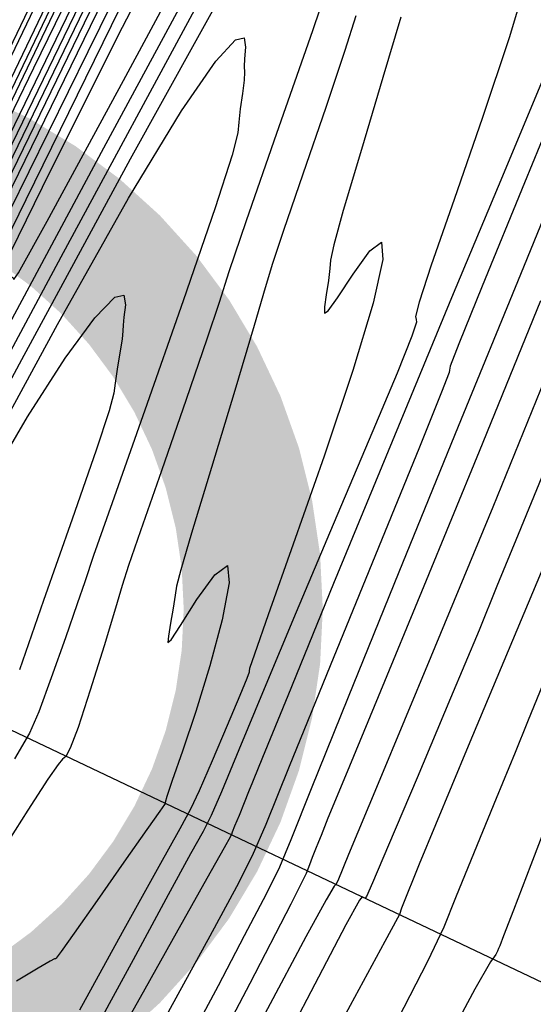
# Model space of a CAD drawing. Extents: x 3249832 to 3255657, y 13789405 to 13793316.
# Tile 613 of 656: x 3251999 to 3252008, y 13792249 to 13792267. Entities that reach past the tile are written whole.
import ezdxf

# ---------------------------------------------------------------- set-up
doc = ezdxf.new("R2010")
doc.units = 0
doc.header["$LTSCALE"] = 100
doc.header["$MEASUREMENT"] = 0
doc.linetypes.add('DASHED', pattern=[0.75, 0.5, -0.25])
for name, color, linetype in [('GRATIO_03231_CON', 1, 'CONTINUOUS'), ('GRATIO_0323_ICON', 1, 'CONTINUOUS'), ('PLAN', 7, 'CONTINUOUS'), ('TARGETS_EAST', 7, 'CONTINUOUS'), ('TARGETS_WEST', 7, 'CONTINUOUS')]:
    doc.layers.add(name, color=color, linetype=linetype)

# ---------------------------------------------------------------- blocks, each defined once
blk = doc.blocks.new('Gratio_032316_contours')
at = {"layer": 'GRATIO_03231_CON', "color": 1, "linetype": 'Continuous', "flags": 128}
for points in [[(3251969.683, 13792205.395), (3251976.531, 13792219.682), (3251983.672, 13792234.578), (3251989.448, 13792246.623), (3251992.814, 13792253.638), (3251995.184, 13792258.571), (3251998.583, 13792265.654), (3252004.419, 13792277.826), (3252011.627, 13792292.86), (3252018.521, 13792307.24), (3252023.746, 13792318.145)], [(3251969.912, 13792206.038), (3251975.466, 13792217.63), (3251980.884, 13792228.939), (3251985.593, 13792238.765), (3251989.337, 13792246.575), (3251991.941, 13792252.005), (3251993.405, 13792255.057), (3251994.436, 13792257.203), (3251995.915, 13792260.285), (3251998.545, 13792265.77), (3252002.321, 13792273.646), (3252007.06, 13792283.527), (3252012.444, 13792294.757), (3252017.621, 13792305.601), (3252021.603, 13792314.053), (3252023.727, 13792318.753)]]:
    blk.add_lwpolyline(points, dxfattribs=at)
at = {"layer": 'GRATIO_03231_CON', "color": 5, "linetype": 'Continuous', "flags": 128}
for points in [[(3251973.259, 13792211.231), (3251978.506, 13792222.548), (3251981.468, 13792228.987), (3251982.554, 13792231.42), (3251982.618, 13792231.676), (3251982.467, 13792231.476), (3251982.714, 13792232.091), (3251983.922, 13792234.685), (3251986.398, 13792239.891), (3251989.43, 13792246.227), (3251992.047, 13792251.679), (3251993.726, 13792255.166), (3251995.73, 13792259.325), (3251999.765, 13792267.727), (3252006.844, 13792282.48), (3252015.186, 13792299.85), (3252022.316, 13792314.642), (3252026.405, 13792323.025)], [(3251975.036, 13792214.767), (3251982.624, 13792231.093), (3251989.079, 13792244.966), (3251992.687, 13792252.719), (3251994.017, 13792255.575), (3251994.21, 13792255.982), (3251994.365, 13792256.29), (3251995.411, 13792258.457), (3251998.24, 13792264.343), (3252003.297, 13792274.88), (3252009.255, 13792287.287), (3252014.348, 13792297.853), (3252017.312, 13792303.93), (3252018.908, 13792307.123), (3252020.399, 13792310.097), (3252022.718, 13792314.816), (3252025.455, 13792320.432)], [(3251973.358, 13792210.876), (3251978.621, 13792222.231), (3251984.827, 13792235.582), (3251990.106, 13792246.929), (3251993.056, 13792253.271), (3251994.143, 13792255.607), (3251994.299, 13792255.941), (3251994.391, 13792256.126), (3251995.019, 13792257.426), (3251996.716, 13792260.958), (3251999.75, 13792267.28), (3252003.325, 13792274.724), (3252006.381, 13792281.064), (3252008.22, 13792284.835), (3252009.603, 13792287.627), (3252011.652, 13792291.79), (3252015.116, 13792298.892), (3252019.235, 13792307.363), (3252022.873, 13792314.849), (3252025.174, 13792319.574)], [(3252008.429, 13792252.377), (3252008.062, 13792251.421), (3252007.749, 13792250.607), (3252007.573, 13792250.149), (3252007.503, 13792249.971), (3252007.482, 13792249.919), (3252007.46, 13792249.871), (3252007.432, 13792249.815), (3252007.401, 13792249.771), (3252007.336, 13792249.68), (3252007.056, 13792249.188), (3252006.341, 13792247.863), (3252005.083, 13792245.486), (3252003.614, 13792242.697), (3252002.374, 13792240.346), (3252001.693, 13792239.072), (3252001.453, 13792238.647), (3252001.428, 13792238.632), (3252001.38, 13792238.572), (3252001.037, 13792237.948)], [(3251975.809, 13792215.847), (3251978.116, 13792220.868), (3251982.207, 13792229.694), (3251987.03, 13792240.072), (3251991.133, 13792248.892), (3251993.425, 13792253.822), (3251994.268, 13792255.639), (3251994.387, 13792255.899), (3251994.417, 13792255.962), (3251994.626, 13792256.395), (3251995.192, 13792257.573), (3251996.203, 13792259.68), (3251997.395, 13792262.161), (3251998.414, 13792264.275), (3251999.128, 13792265.74), (3252000.298, 13792268.132), (3252002.905, 13792273.484), (3252007.514, 13792282.967), (3252013.015, 13792294.294), (3252017.881, 13792304.308), (3252020.959, 13792310.63), (3252022.59, 13792313.963), (3252023.487, 13792315.786)], [(3252018.309, 13792281.435), (3252017.732, 13792279.798), (3252016.629, 13792277.011), (3252015.299, 13792273.758), (3252014.161, 13792270.985), (3252013.481, 13792269.289), (3252012.925, 13792267.883), (3252012.004, 13792265.633), (3252010.407, 13792261.816), (3252008.528, 13792257.348), (3252006.935, 13792253.556), (3252006.052, 13792251.433), (3252005.735, 13792250.646), (3252005.698, 13792250.53), (3252005.667, 13792250.468), (3252005.437, 13792250.045), (3252004.814, 13792248.898), (3252003.706, 13792246.841), (3252002.4, 13792244.42), (3252001.282, 13792242.357), (3252000.605, 13792241.126), (3252000.088, 13792240.182), (3251999.317, 13792238.732), (3251998.022, 13792236.26)], [(3251976.018, 13792215.285), (3251976.982, 13792217.49), (3251977.687, 13792219.107), (3251978.771, 13792221.517), (3251980.653, 13792225.63), (3251982.876, 13792230.468), (3251984.766, 13792234.582), (3251985.867, 13792236.995), (3251986.606, 13792238.622), (3251987.631, 13792240.852), (3251989.378, 13792244.62), (3251991.437, 13792249.051), (3251993.188, 13792252.817), (3251994.166, 13792254.921), (3251994.526, 13792255.698), (3251994.577, 13792255.809), (3251994.689, 13792256.041), (3251995.476, 13792257.661), (3251997.611, 13792262.059), (3252001.453, 13792269.974), (3252006.103, 13792279.547), (3252010.344, 13792288.269)], [(3252008.591, 13792259.195), (3252007.831, 13792257.354), (3252007.453, 13792256.426), (3252007.13, 13792255.638), (3252006.62, 13792254.418), (3252006.018, 13792252.989), (3252005.506, 13792251.778), (3252005.218, 13792251.102), (3252005.108, 13792250.854), (3252005.083, 13792250.823), (3252005.066, 13792250.83), (3252005.047, 13792250.838), (3252005.028, 13792250.846), (3252004.98, 13792250.789), (3252004.739, 13792250.348), (3252004.106, 13792249.144), (3252002.982, 13792246.989), (3252001.663, 13792244.464), (3252000.545, 13792242.343), (3251999.905, 13792241.167), (3251999.545, 13792240.543), (3251999.149, 13792239.843), (3251998.45, 13792238.541), (3251997.379, 13792236.515)], [(3251975.724, 13792214.115), (3251978.007, 13792219.226), (3251979.943, 13792223.568), (3251981.077, 13792226.137), (3251981.91, 13792228.019), (3251983.183, 13792230.827), (3251985.383, 13792235.62), (3251987.979, 13792241.258), (3251990.187, 13792246.05), (3251991.435, 13792248.766), (3251992.005, 13792250.009), (3251992.389, 13792250.844), (3251992.963, 13792252.083), (3251993.64, 13792253.54), (3251994.216, 13792254.779), (3251994.538, 13792255.471), (3251994.656, 13792255.726), (3251994.674, 13792255.763), (3251994.76, 13792255.94), (3251995.363, 13792257.18), (3251996.998, 13792260.545), (3251999.947, 13792266.62), (3252003.568, 13792274.073), (3252006.984, 13792281.09)], [(3252008.316, 13792260.143), (3252007.38, 13792257.849), (3252006.266, 13792255.162), (3252005.317, 13792252.882), (3252004.786, 13792251.607), (3252004.59, 13792251.137), (3252004.557, 13792251.071), (3252004.527, 13792251.04), (3252004.382, 13792250.797), (3252004.017, 13792250.129), (3252003.33, 13792248.835), (3252002.248, 13792246.782), (3252000.702, 13792243.85), (3251998.714, 13792240.087), (3251996.659, 13792236.206)], [(3251976.83, 13792216.093), (3251979.043, 13792221.058), (3251981.653, 13792226.893), (3251983.868, 13792231.85), (3251985.154, 13792234.745), (3251985.993, 13792236.628), (3251987.123, 13792239.112), (3251989.044, 13792243.294), (3251991.311, 13792248.214), (3251993.24, 13792252.395), (3251994.379, 13792254.855), (3251995.195, 13792256.575), (3251996.385, 13792259.032), (3251998.441, 13792263.267), (3252001.033, 13792268.598), (3252003.623, 13792273.911), (3252005.792, 13792278.338), (3252007.589, 13792281.988)], [(3252008.238, 13792261.554), (3252007.132, 13792258.847), (3252006.137, 13792256.428), (3252005.316, 13792254.439), (3252004.73, 13792253.024), (3252004.415, 13792252.26), (3252004.29, 13792251.952), (3252004.244, 13792251.838), (3252004.192, 13792251.708), (3252004.131, 13792251.555), (3252004.083, 13792251.422), (3252004.024, 13792251.269), (3252003.75, 13792250.715), (3252003.013, 13792249.293), (3252001.682, 13792246.763), (3252000.11, 13792243.791), (3251998.77, 13792241.268), (3251998.015, 13792239.863), (3251997.728, 13792239.351), (3251997.671, 13792239.286), (3251997.625, 13792239.25), (3251997.429, 13792238.939), (3251996.938, 13792238.08), (3251996.081, 13792236.535)], [(3251985.298, 13792234.56), (3251987.793, 13792240.133), (3251989.214, 13792243.316), (3251989.941, 13792244.944), (3251990.608, 13792246.412), (3251991.68, 13792248.744), (3251992.943, 13792251.486), (3251994.019, 13792253.818), (3251994.654, 13792255.189), (3251995.108, 13792256.148), (3251995.772, 13792257.518), (3251996.935, 13792259.913), (3251998.498, 13792263.123), (3252000.263, 13792266.732), (3252002.06, 13792270.389), (3252003.846, 13792274.009), (3252005.606, 13792277.575), (3252007.3, 13792281.01), (3252008.794, 13792284.011)], [(3252008.91, 13792266.016), (3252007.947, 13792263.674), (3252007.188, 13792261.817), (3252006.769, 13792260.778), (3252006.614, 13792260.378), (3252006.597, 13792260.31), (3252006.591, 13792260.264), (3252006.457, 13792259.912), (3252006.059, 13792258.922), (3252005.325, 13792257.124), (3252004.454, 13792254.999), (3252003.716, 13792253.188), (3252003.295, 13792252.146), (3252003.053, 13792251.585), (3252002.77, 13792251.03), (3252002.289, 13792250.14), (3252001.719, 13792249.095), (3252001.23, 13792248.207)], [(3251985.464, 13792233.989), (3251987.914, 13792239.466), (3251990.924, 13792246.151), (3251993.759, 13792252.386), (3251995.872, 13792256.939), (3251997.48, 13792260.297), (3251998.988, 13792263.372), (3252000.682, 13792266.814), (3252002.361, 13792270.208), (3252003.703, 13792272.874), (3252004.474, 13792274.324), (3252004.798, 13792274.834), (3252004.887, 13792274.871), (3252004.92, 13792274.827), (3252004.942, 13792274.782), (3252004.965, 13792274.741), (3252005.058, 13792274.819), (3252005.519, 13792275.582), (3252006.701, 13792277.709), (3252008.786, 13792281.547)], [(3252008.255, 13792265.472), (3252007.55, 13792263.793), (3252006.636, 13792261.608), (3252005.567, 13792259.025), (3252004.517, 13792256.474), (3252003.691, 13792254.461), (3252003.237, 13792253.352), (3252003.069, 13792252.941), (3252003.046, 13792252.881), (3252003.045, 13792252.877), (3252003.031, 13792252.839), (3252002.988, 13792252.733), (3252002.91, 13792252.54), (3252002.817, 13792252.312), (3252002.737, 13792252.118), (3252002.694, 13792252.009), (3252002.678, 13792251.969), (3252002.676, 13792251.963), (3252002.66, 13792251.933), (3252002.546, 13792251.731), (3252002.237, 13792251.181), (3252001.686, 13792250.197), (3252001.036, 13792249.04), (3252000.481, 13792248.055)], [(3251986.786, 13792236.46), (3251987.842, 13792238.843), (3251989.716, 13792243.033), (3251991.924, 13792247.96), (3251993.802, 13792252.146), (3251994.852, 13792254.486), (3251995.239, 13792255.349), (3251995.294, 13792255.473), (3251995.334, 13792255.554), (3251995.609, 13792256.117), (3251996.358, 13792257.645), (3251997.701, 13792260.379), (3251999.285, 13792263.593), (3252000.645, 13792266.319), (3252001.427, 13792267.831)], [(3252008.01, 13792267.397), (3252007.674, 13792266.275), (3252007.194, 13792264.843), (3252006.682, 13792263.375), (3252006.269, 13792262.192), (3252006.053, 13792261.53), (3252005.989, 13792261.272), (3252006.001, 13792261.22), (3252006.008, 13792261.17), (3252005.924, 13792260.917), (3252005.658, 13792260.256), (3252005.157, 13792259.061), (3252004.511, 13792257.535), (3252003.846, 13792255.961), (3252003.269, 13792254.583), (3252002.815, 13792253.491), (3252002.499, 13792252.734), (3252002.315, 13792252.312), (3252002.169, 13792252.025), (3252001.946, 13792251.622), (3252001.544, 13792250.885), (3252000.911, 13792249.719), (3252000.009, 13792248.06)], [(3251991.539, 13792246.644), (3251993.091, 13792250.11), (3251994.409, 13792253.056), (3251995.161, 13792254.746), (3251995.566, 13792255.642), (3251995.98, 13792256.507), (3251996.657, 13792257.896), (3251997.46, 13792259.527), (3251998.15, 13792260.911), (3251998.547, 13792261.678), (3251998.706, 13792261.952), (3251998.744, 13792261.979), (3251998.755, 13792261.964), (3251998.762, 13792261.949), (3251998.77, 13792261.935), (3251998.853, 13792262.056), (3251999.367, 13792262.981), (3252000.738, 13792265.508), (3252003.186, 13792270.05)], [(3252005.724, 13792266.648), (3252005.402, 13792265.561), (3252005.015, 13792264.273), (3252004.69, 13792263.176), (3252004.519, 13792262.556), (3252004.463, 13792262.285), (3252004.449, 13792262.132), (3252004.422, 13792261.917), (3252004.385, 13792261.663), (3252004.355, 13792261.444), (3252004.355, 13792261.33), (3252004.418, 13792261.37), (3252004.584, 13792261.606), (3252004.865, 13792262.033), (3252005.169, 13792262.45), (3252005.38, 13792262.604), (3252005.403, 13792262.294), (3252005.227, 13792261.513), (3252004.864, 13792260.304), (3252004.347, 13792258.761), (3252003.792, 13792257.181), (3252003.34, 13792255.913), (3252003.093, 13792255.21), (3252003.007, 13792254.948), (3252003, 13792254.906), (3252003, 13792254.885), (3252002.958, 13792254.771), (3252002.832, 13792254.467), (3252002.604, 13792253.926), (3252002.332, 13792253.291), (3252002.097, 13792252.754), (3252001.941, 13792252.421), (3252001.75, 13792252.069), (3252001.372, 13792251.393), (3252000.717, 13792250.208), (3251999.948, 13792248.812)], [(3251992.601, 13792248.55), (3251993.362, 13792250.254), (3251994.258, 13792252.259), (3251995.015, 13792253.964), (3251995.431, 13792254.923), (3251995.579, 13792255.29), (3251995.601, 13792255.369), (3251995.614, 13792255.413), (3251995.635, 13792255.462), (3251995.655, 13792255.502), (3251995.744, 13792255.667), (3251996.289, 13792256.68), (3251997.755, 13792259.409), (3252000.386, 13792264.301), (3252003.529, 13792270.121)], [(3252004.67, 13792267.979), (3252004.135, 13792266.404), (3252003.492, 13792264.558), (3252002.944, 13792262.988), (3252002.635, 13792262.076), (3252002.457, 13792261.523), (3252002.24, 13792260.865), (3252001.867, 13792259.778), (3252001.423, 13792258.502), (3252001.046, 13792257.42), (3252000.832, 13792256.798), (3252000.716, 13792256.439), (3252000.594, 13792256.032), (3252000.389, 13792255.357), (3252000.142, 13792254.562), (3251999.922, 13792253.889), (3251999.783, 13792253.517), (3251999.703, 13792253.372), (3251999.645, 13792253.32), (3251999.563, 13792253.224), (3251999.382, 13792252.962), (3251999.022, 13792252.408), (3251998.444, 13792251.509)], [(3251993.286, 13792248.726), (3251993.849, 13792250.082), (3251994.159, 13792250.845), (3251994.337, 13792251.294), (3251994.549, 13792251.805), (3251994.91, 13792252.645), (3251995.34, 13792253.631), (3251995.709, 13792254.468), (3251995.967, 13792255.022), (3251996.379, 13792255.808), (3251997.293, 13792257.5), (3251998.91, 13792260.499), (3252000.866, 13792264.1), (3252002.651, 13792267.322)], [(3251998.204, 13792258.657), (3251999.553, 13792261.125), (3252000.831, 13792263.395), (3252001.78, 13792264.963), (3252002.4, 13792265.859), (3252002.753, 13792266.242), (3252002.753, 13792266.242), (3252002.906, 13792266.273), (3252002.935, 13792266.107), (3252002.916, 13792265.898), (3252002.911, 13792265.762), (3252002.917, 13792265.661), (3252002.911, 13792265.517), (3252002.88, 13792265.279), (3252002.839, 13792265.001), (3252002.811, 13792264.762), (3252002.794, 13792264.571), (3252002.693, 13792264.167), (3252002.386, 13792263.22), (3252001.81, 13792261.55), (3252001.122, 13792259.591), (3252000.535, 13792257.926), (3252000.203, 13792256.977), (3252000.042, 13792256.506), (3251999.909, 13792256.113), (3251999.697, 13792255.5), (3251999.442, 13792254.782), (3251999.218, 13792254.174), (3251999.051, 13792253.789), (3251998.781, 13792253.325)], [(3251998.241, 13792258.15), (3251999.011, 13792259.468), (3251999.69, 13792260.522), (3252000.226, 13792261.246), (3252000.583, 13792261.62), (3252000.583, 13792261.62), (3252000.745, 13792261.653), (3252000.773, 13792261.478), (3252000.748, 13792261.259), (3252000.734, 13792261.118), (3252000.73, 13792261.015), (3252000.714, 13792260.866), (3252000.676, 13792260.617), (3252000.628, 13792260.324), (3252000.591, 13792260.074), (3252000.567, 13792259.894), (3252000.483, 13792259.58), (3252000.249, 13792258.873), (3251999.816, 13792257.629), (3251999.303, 13792256.168), (3251998.867, 13792254.925)]]:
    blk.add_lwpolyline(points, dxfattribs=at)
at = {"layer": 'GRATIO_0323_ICON', "color": 7, "linetype": 'Continuous', "flags": 128}
for points in [[(3252008.281, 13792254.678), (3252008.001, 13792253.989), (3252007.781, 13792253.444), (3252007.441, 13792252.617), (3252007.044, 13792251.651), (3252006.71, 13792250.831), (3252006.496, 13792250.305), (3252006.202, 13792249.688), (3252005.566, 13792248.456), (3252004.435, 13792246.304), (3252003.102, 13792243.781), (3252001.971, 13792241.651), (3252001.343, 13792240.485), (3252001.108, 13792240.071), (3252001.054, 13792240.004), (3252000.964, 13792239.872), (3252000.61, 13792239.247), (3251999.762, 13792237.695)], [(3251975.923, 13792215.639), (3251977.774, 13792219.678), (3251979.346, 13792223.113), (3251980.299, 13792225.223), (3251981.208, 13792227.235), (3251982.873, 13792230.86), (3251985.792, 13792237.157), (3251989.233, 13792244.561), (3251992.16, 13792250.855), (3251993.934, 13792254.658), (3251995.505, 13792257.956), (3251998.225, 13792263.572), (3252002.959, 13792273.328), (3252008.637, 13792285.022)], [(3252008.89, 13792264.506), (3252007.874, 13792262.023), (3252006.757, 13792259.297), (3252005.689, 13792256.68), (3252004.776, 13792254.432), (3252004.113, 13792252.787), (3252003.749, 13792251.873), (3252003.543, 13792251.384), (3252003.308, 13792250.908), (3252002.91, 13792250.146), (3252002.439, 13792249.252), (3252002.036, 13792248.493)], [(3251985.681, 13792234.946), (3251988.943, 13792242.228), (3251991.718, 13792248.416), (3251993.274, 13792251.888), (3251993.89, 13792253.261), (3251994.094, 13792253.712), (3251994.322, 13792254.207), (3251994.631, 13792254.872), (3251994.983, 13792255.622), (3251995.377, 13792256.446), (3251995.957, 13792257.635), (3251996.902, 13792259.553), (3251998.329, 13792262.441), (3252000.103, 13792266.031), (3252002.029, 13792269.933), (3252003.912, 13792273.752), (3252005.568, 13792277.089), (3252006.816, 13792279.543), (3252007.537, 13792280.851), (3252007.856, 13792281.3)], [(3252004.916, 13792266.668), (3252004.721, 13792266.047), (3252004.376, 13792265.025), (3252003.964, 13792263.829), (3252003.615, 13792262.818), (3252003.419, 13792262.226), (3252003.287, 13792261.788), (3252003.089, 13792261.111), (3252002.738, 13792259.941), (3252002.319, 13792258.559), (3252001.963, 13792257.383), (3252001.767, 13792256.719), (3252001.693, 13792256.429), (3252001.666, 13792256.266), (3252001.63, 13792256.035), (3252001.585, 13792255.764), (3252001.547, 13792255.533), (3252001.537, 13792255.416), (3252001.594, 13792255.465), (3252001.763, 13792255.724), (3252002.058, 13792256.186), (3252002.382, 13792256.633), (3252002.608, 13792256.799), (3252002.641, 13792256.491), (3252002.515, 13792255.825), (3252002.294, 13792254.995), (3252002.04, 13792254.175), (3252001.8, 13792253.463), (3252001.617, 13792252.937), (3252001.52, 13792252.651), (3252001.489, 13792252.543), (3252001.488, 13792252.526), (3252001.476, 13792252.508), (3252001.39, 13792252.388), (3252001.158, 13792252.06), (3252000.747, 13792251.473), (3252000.263, 13792250.781), (3251999.852, 13792250.194), (3251999.619, 13792249.867), (3251999.53, 13792249.749), (3251999.514, 13792249.737), (3251999.501, 13792249.737), (3251999.421, 13792249.696), (3251999.204, 13792249.568), (3251998.815, 13792249.332)], [(3251992.849, 13792248.508), (3251993.627, 13792250.302), (3251994.291, 13792251.827), (3251994.668, 13792252.692), (3251994.846, 13792253.102), (3251994.98, 13792253.404), (3251995.185, 13792253.864), (3251995.427, 13792254.406), (3251995.632, 13792254.866), (3251995.744, 13792255.125), (3251995.782, 13792255.222), (3251995.786, 13792255.237), (3251995.784, 13792255.238), (3251995.785, 13792255.239), (3251995.787, 13792255.238), (3251995.852, 13792255.354), (3251996.293, 13792256.167), (3251997.483, 13792258.376), (3251999.617, 13792262.342), (3252002.178, 13792267.075)]]:
    blk.add_lwpolyline(points, dxfattribs=at)

msp = doc.modelspace()

# ---------------------------------------------------------------- linework, layer by layer
at = {"layer": 'PLAN', "color": 8, "linetype": 'DASHED'}
msp.add_line((3251307.05, 13792582.1), (3252689.96, 13791925.79), dxfattribs=at)
at = {"layer": 'TARGETS_WEST', "color": 1, "const_width": 2.5}
msp.add_lwpolyline([(3251985.572, 13792256.015, 1), (3252003.072, 13792256.015, 1)], format="xyb", close=True, dxfattribs=at)

# ---------------------------------------------------------------- block references
at = {"layer": 'TARGETS_EAST'}
msp.add_blockref('Gratio_032316_contours', (0, 0), dxfattribs=at)

doc.saveas('drawing.dxf')
